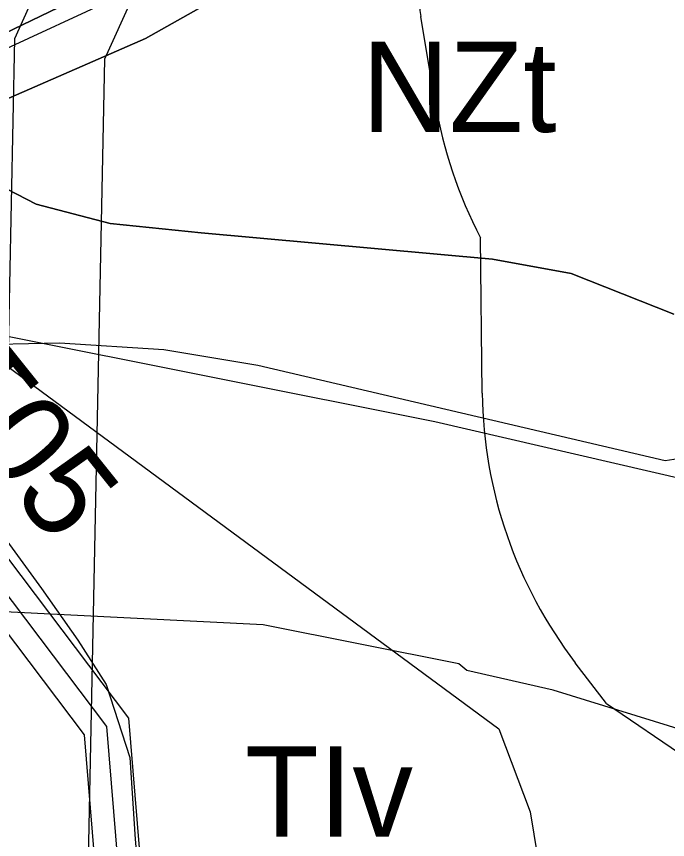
# Model space of a CAD drawing. Extents: x -758499 to -754160, y -1175205 to -1172032.
# Drawn here: x -755572.9 to -755500.9, y -1174220.9 to -1174129.9 of the extents above; entities that cross this region are included whole.
import ezdxf

# ---------------------------------------------------------------- set-up
doc = ezdxf.new("R2010")
doc.units = 0
for name, color, linetype in [('A040_Les50_p', 7, 'Continuous'), ('A041_BPEJ_p', 7, 'Continuous'), ('A073_ElVed_l_VN', 7, 'Continuous'), ('A073_ElVed_op', 7, 'Continuous'), ('A106_CykloT_l', 7, 'Continuous'), ('A106_TuristT_l', 7, 'Continuous'), ('indexy RZV_TYP_1', 7, 'Continuous'), ('indexy RZV_TYP_2', 7, 'Continuous'), ('LIMITY OP vodovodu', 7, 'Continuous'), ('PLOCHY NZo zemědělské-orná půda', 7, 'Continuous'), ('PLOCHY NZt zeměděl-trvalý travní porost', 7, 'Continuous'), ('PLOCHY PV prostranství veřejné', 7, 'Continuous'), ('Vk Kanalizace NÁVRH', 7, 'Continuous'), ('Vk Vodovod koridor přivaděče', 7, 'Continuous'), ('VPS KAN popis', 7, 'Continuous'), ('VPS KAN- plochy a koridory', 7, 'Continuous'), ('VPS VODA- plochy a koridory', 7, 'Continuous'), ('vrstevnice', 7, 'Continuous')]:
    doc.layers.add(name, color=color, linetype=linetype)

msp = doc.modelspace()

# ---------------------------------------------------------------- linework, layer by layer
at = {"layer": 'A040_Les50_p'}
for p, q in [((-755526.61, -1174139.42), (-755528.2, -1174129.88)), ((-755521.413, -1174171.559), (-755521.609, -1174154.347)), ((-755507.678, -1174205.879), (-755511.134, -1174201.36)), ((-755507.678, -1174205.879), (-755496.128, -1174213.742))]:
    msp.add_line(p, q, dxfattribs=at)
for centre, start, end in [((-755478.88, -1174121.66), 177.2287, 189.46232), ((-755477.29, -1174131.2), 189.46232, 207.57705), ((-755471.416, -1174170.988), 180.65463, 217.40536)]:
    msp.add_arc(centre, 50, start, end, dxfattribs=at)
at = {"layer": 'A041_BPEJ_p'}
for p, q in [((-755570.71, -1174150.658), (-755577.836, -1174146.963)), ((-755577.836, -1174146.963), (-755570.71, -1174150.658)), ((-755562.528, -1174152.769), (-755570.71, -1174150.658)), ((-755570.71, -1174150.658), (-755562.528, -1174152.769)), ((-755552.499, -1174153.825), (-755562.528, -1174152.769)), ((-755562.528, -1174152.769), (-755552.499, -1174153.825)), ((-755520.299, -1174156.728), (-755552.499, -1174153.825)), ((-755552.499, -1174153.825), (-755520.299, -1174156.728)), ((-755511.589, -1174158.312), (-755520.299, -1174156.728)), ((-755520.299, -1174156.728), (-755511.589, -1174158.312)), ((-755500.24, -1174162.799), (-755511.589, -1174158.312)), ((-755511.589, -1174158.312), (-755500.24, -1174162.799))]:
    msp.add_line(p, q, dxfattribs=at)
at = {"layer": 'A073_ElVed_l_VN'}
msp.add_lwpolyline([(-755471.108, -1172485.191), (-755484.36, -1172568.86), (-755498.88, -1172660.64), (-755513.21, -1172750.36), (-755527.07, -1172837.72), (-755540.95, -1172925.03), (-755554.97, -1173012.79), (-755568.83, -1173101.8), (-755583.06, -1173190.56), (-755596.96, -1173277.28), (-755579.85, -1173351.69), (-755557.11, -1173449.7), (-755535.13, -1173543.9), (-755513.23, -1173638.68), (-755485.47, -1173757.64), (-755457.99, -1173875.52), (-755516.92, -1174007.51), (-755573.12, -1174132.37), (-755576.12, -1174278.08), (-755556.69, -1174326.93), (-755536.35, -1174378.48), (-755490.83, -1174493.14)], dxfattribs=at)
at = {"layer": 'A073_ElVed_op'}
msp.add_lwpolyline([(-755466.381, -1172519.272), (-755474.483, -1172570.423), (-755489.004, -1172662.21), (-755503.334, -1172751.932), (-755517.194, -1172839.288), (-755531.075, -1172926.604), (-755545.092, -1173014.348), (-755558.953, -1173103.361), (-755586.778, -1173276.938), (-755570.107, -1173349.439), (-755547.37, -1173447.434), (-755525.389, -1173541.638), (-755503.489, -1173636.418), (-755475.731, -1173755.369), (-755447.487, -1173876.525), (-755507.795, -1174011.601), (-755563.164, -1174134.615), (-755566.08, -1174276.264), (-755547.393, -1174323.247), (-755527.052, -1174374.8), (-755482.233, -1174487.693)], dxfattribs=at)
at = {"layer": 'A106_CykloT_l'}
msp.add_line((-755559.186, -1174126.567), (-755579.727, -1174136.108), dxfattribs=at)
at = {"layer": 'A106_TuristT_l'}
for p, q in [((-755526.667, -1174174.71), (-755578.094, -1174164.425)), ((-755473.296, -1174187.078), (-755526.667, -1174174.71))]:
    msp.add_line(p, q, dxfattribs=at)
at = {"layer": 'LIMITY OP vodovodu'}
msp.add_lwpolyline([(-755599.484, -1174152.84), (-755598.871, -1174153.724), (-755591.551, -1174163.733), (-755577.517, -1174183.028), (-755570.123, -1174193.149), (-755566.124, -1174198.853), (-755562.981, -1174203.762), (-755560.354, -1174211.837), (-755559.773, -1174220.861), (-755557.843, -1174243.133), (-755554.979, -1174275.748), (-755554.23, -1174283.977), (-755551.76, -1174314.423), (-755549.718, -1174341.839), (-755548.294, -1174359.785), (-755547.381, -1174371.278), (-755546.905, -1174376.868)], dxfattribs=at)
at = {"layer": 'PLOCHY NZo zemědělské-orná půda'}
msp.add_lwpolyline([(-755489.52, -1174088.13), (-755501.15, -1174089.88), (-755511.49, -1174095.12), (-755523.14, -1174102.52), (-755533.24, -1174109.71), (-755545.47, -1174117.32), (-755562.3, -1174125.98), (-755576.253, -1174132.713), (-755574.327, -1174083.665), (-755545.62, -1174064.224), (-755537.573, -1174046.996), (-755532.58, -1174045.57), (-755513.92, -1174034.3), (-755500.742, -1174027.851)], dxfattribs=at)
at = {"layer": 'PLOCHY NZt zeměděl-trvalý travní porost'}
msp.add_lwpolyline([(-755617.863, -1174262.356), (-755613.76, -1174211.4), (-755613.881, -1174209.536), (-755649.894, -1174162.188), (-755648.874, -1174162.008), (-755629.9, -1174158.15), (-755623.91, -1174157.07), (-755616.28, -1174155.33), (-755612.81, -1174153.97), (-755612.83, -1174155.98), (-755558.65, -1174132.3), (-755541.53, -1174122.67), (-755522.53, -1174110.36), (-755508.87, -1174101.41), (-755498.92, -1174096.28)], dxfattribs=at)
at = {"layer": 'PLOCHY PV prostranství veřejné'}
for points in [[(-755736.98, -1174176.64), (-755699.9, -1174166.55), (-755694.6, -1174164.97), (-755671.12, -1174160.15), (-755654.83, -1174156.57), (-755637.07, -1174152.66), (-755624.23, -1174152.4), (-755617.07, -1174150.7), (-755614.97, -1174149.34), (-755606.21, -1174147.17), (-755604.219, -1174146.209), (-755576.253, -1174132.713), (-755562.3, -1174125.98), (-755545.47, -1174117.32), (-755533.24, -1174109.71), (-755523.14, -1174102.52), (-755511.49, -1174095.12), (-755501.15, -1174089.88), (-755489.52, -1174088.13)], [(-755498.92, -1174096.28), (-755508.87, -1174101.41), (-755522.53, -1174110.36), (-755541.53, -1174122.67), (-755558.65, -1174132.3), (-755612.83, -1174155.98), (-755612.81, -1174153.97), (-755616.28, -1174155.33), (-755623.91, -1174157.07), (-755629.9, -1174158.15), (-755662.88, -1174164.08), (-755663.9, -1174164.26), (-755694.37, -1174172.84), (-755697.18, -1174173.93), (-755750.16, -1174188.09)]]:
    msp.add_lwpolyline(points, dxfattribs=at)
at = {"layer": 'Vk Kanalizace NÁVRH'}
msp.add_lwpolyline([(-755332.052, -1173799.552), (-755363.894, -1173834.32), (-755386.162, -1173852.134), (-755412.105, -1173873.216), (-755456.502, -1173914.209), (-755521.52, -1173959.695), (-755556.978, -1173987.597), (-755592.211, -1174022.394), (-755612.822, -1174043.221), (-755629.075, -1174063.956), (-755631.194, -1174117.916), (-755562.951, -1174208.424), (-755549.034, -1174377.669), (-755500.11, -1174376.146), (-755480.696, -1174375.819), (-755450.585, -1174379.203), (-755426.051, -1174386.07), (-755395.944, -1174404.488), (-755361.177, -1174420.493), (-755346.961, -1174432.975)], dxfattribs=at)
at = {"layer": 'Vk Vodovod koridor přivaděče'}
msp.add_lwpolyline([(-755650.374, -1173938.748), (-755664.46, -1173962.64), (-755674.37, -1173990.91), (-755675.47, -1173994.05), (-755690.422, -1174026.135), (-755663.333, -1174066.233), (-755629.11, -1174113.247), (-755604.219, -1174146.209), (-755519.586, -1174208.683), (-755516.133, -1174217.857), (-755514.537, -1174227.528), (-755511.15, -1174272.251), (-755538.873, -1174372.19), (-755538.687, -1174386.62)], dxfattribs=at)
at = {"layer": 'VPS KAN- plochy a koridory'}
for points in [[(-755348.61, -1174434.853), (-755362.553, -1174422.612), (-755397.123, -1174406.698), (-755427.059, -1174388.384), (-755451.064, -1174381.665), (-755480.815, -1174378.321), (-755500.051, -1174378.645), (-755551.331, -1174380.242), (-755565.383, -1174209.351), (-755633.727, -1174118.709), (-755631.541, -1174063.05), (-755614.701, -1174041.565), (-755593.978, -1174020.625), (-755558.634, -1173985.719), (-755523.011, -1173957.687), (-755458.074, -1173912.258), (-755413.743, -1173871.326), (-755387.731, -1173850.188), (-755365.607, -1173832.488), (-755333.896, -1173797.864)], [(-755330.209, -1173801.241), (-755362.182, -1173836.151), (-755384.593, -1173854.08), (-755410.467, -1173875.106), (-755454.931, -1173916.161), (-755520.029, -1173961.704), (-755555.321, -1173989.475), (-755590.444, -1174024.163), (-755610.944, -1174044.877), (-755626.609, -1174064.862), (-755628.661, -1174117.123), (-755560.519, -1174207.498), (-755546.737, -1174375.096), (-755500.17, -1174373.647), (-755480.577, -1174373.317), (-755450.105, -1174376.741), (-755425.042, -1174383.756), (-755394.765, -1174402.279), (-755359.801, -1174418.374), (-755345.311, -1174431.096)]]:
    msp.add_lwpolyline(points, dxfattribs=at)
at = {"layer": 'VPS VODA- plochy a koridory'}
msp.add_lwpolyline([(-755650.374, -1173938.748), (-755664.46, -1173962.64), (-755674.37, -1173990.91), (-755675.47, -1173994.05), (-755690.422, -1174026.135), (-755663.333, -1174066.233), (-755629.11, -1174113.247), (-755604.219, -1174146.209), (-755519.586, -1174208.683), (-755516.133, -1174217.857), (-755514.537, -1174227.528), (-755511.15, -1174272.251), (-755538.873, -1174372.19), (-755538.687, -1174386.62)], dxfattribs=at)
at = {"layer": 'vrstevnice'}
for p, q in [((-755590.957, -1174166.423), (-755568.154, -1174165.99)), ((-755590.957, -1174166.423), (-755568.154, -1174165.99)), ((-755568.154, -1174165.99), (-755556.608, -1174166.711)), ((-755568.154, -1174165.99), (-755556.608, -1174166.711)), ((-755556.608, -1174166.711), (-755546.216, -1174168.443)), ((-755556.608, -1174166.711), (-755546.216, -1174168.443)), ((-755546.216, -1174168.443), (-755501.188, -1174178.979)), ((-755546.216, -1174168.443), (-755501.188, -1174178.979)), ((-755501.188, -1174178.979), (-755495.415, -1174178.113)), ((-755501.188, -1174178.979), (-755495.415, -1174178.113)), ((-755545.639, -1174197.164), (-755574.215, -1174195.72)), ((-755545.639, -1174197.164), (-755574.215, -1174195.72)), ((-755523.99, -1174201.493), (-755545.639, -1174197.164)), ((-755523.99, -1174201.493), (-755545.639, -1174197.164)), ((-755523.125, -1174202.215), (-755523.99, -1174201.493)), ((-755523.125, -1174202.215), (-755523.99, -1174201.493)), ((-755513.599, -1174204.38), (-755523.125, -1174202.215)), ((-755513.599, -1174204.38), (-755523.125, -1174202.215)), ((-755493.683, -1174210.586), (-755513.599, -1174204.38)), ((-755493.683, -1174210.586), (-755513.599, -1174204.38))]:
    msp.add_line(p, q, dxfattribs=at)

# ---------------------------------------------------------------- texts
at = {"layer": 'indexy RZV_TYP_1'}
msp.add_text('NZt', height=10, dxfattribs=at).set_placement((-755534.737, -1174142.658))
at = {"layer": 'indexy RZV_TYP_2'}
msp.add_text('TIv', height=10, dxfattribs=at).set_placement((-755547.645, -1174220.61))
at = {"layer": 'VPS KAN popis'}
msp.add_text('VT05', height=10, rotation=308.68428, dxfattribs=at).set_placement((-755588.727, -1174163.554))

doc.saveas('drawing.dxf')
